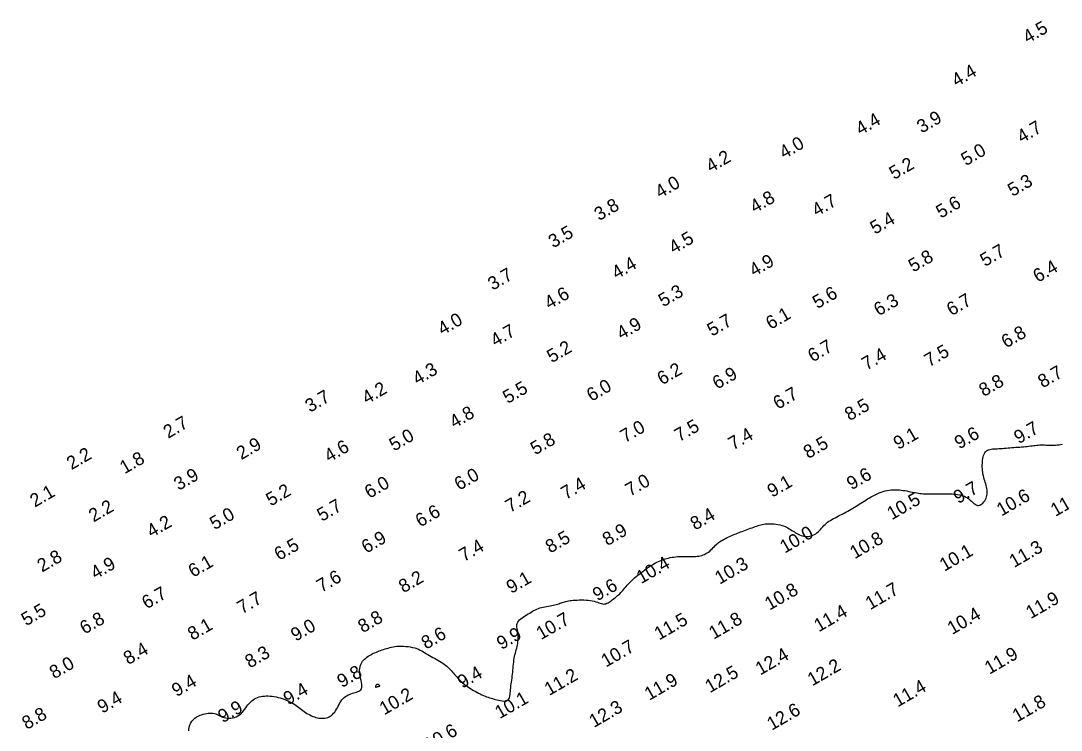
# Model space of a CAD drawing. Extents: x 3024098 to 3056816, y 418252 to 509144.
# Drawn here: x 3030679.9 to 3031072, y 418486.2 to 418753.6 of the extents above; entities that cross this region are included whole.
import ezdxf

# ---------------------------------------------------------------- set-up
doc = ezdxf.new("R2010")
doc.units = 0
doc.layers.add('V-CHAN-CONT-EL10', color=7, linetype='Continuous')
doc.layers.add('V-TOPO-SOUN-0911', color=7, linetype='Continuous')

msp = doc.modelspace()

# ---------------------------------------------------------------- linework, layer by layer
at = {"layer": 'V-CHAN-CONT-EL10'}
msp.add_lwpolyline([(3030743.19, 418485.98), (3030743.24, 418486.63), (3030743.35, 418487.26), (3030743.52, 418487.88), (3030743.75, 418488.48), (3030744.02, 418489.04), (3030744.34, 418489.55), (3030744.7, 418490), (3030745.09, 418490.41), (3030745.51, 418490.77), (3030745.97, 418491.08), (3030746.46, 418491.36), (3030746.98, 418491.61), (3030747.52, 418491.83), (3030748.08, 418492.03), (3030748.67, 418492.21), (3030749.28, 418492.36), (3030749.89, 418492.49), (3030750.51, 418492.58), (3030751.12, 418492.63), (3030751.73, 418492.64), (3030752.31, 418492.6), (3030752.88, 418492.49), (3030753.42, 418492.34), (3030753.94, 418492.13), (3030754.46, 418491.9), (3030754.96, 418491.65), (3030755.48, 418491.4), (3030756.01, 418491.17), (3030756.56, 418490.97), (3030757.14, 418490.82), (3030757.76, 418490.73), (3030758.41, 418490.7), (3030759.07, 418490.74), (3030759.75, 418490.85), (3030760.41, 418491.03), (3030761.07, 418491.27), (3030761.69, 418491.58), (3030762.28, 418491.97), (3030762.82, 418492.42), (3030763.32, 418492.93), (3030763.79, 418493.48), (3030764.24, 418494.06), (3030764.67, 418494.65), (3030765.1, 418495.23), (3030765.53, 418495.8), (3030765.98, 418496.33), (3030766.45, 418496.81), (3030766.94, 418497.25), (3030767.45, 418497.64), (3030767.99, 418497.98), (3030768.55, 418498.27), (3030769.14, 418498.52), (3030769.75, 418498.72), (3030770.39, 418498.88), (3030771.05, 418499), (3030771.73, 418499.08), (3030772.44, 418499.11), (3030773.16, 418499.11), (3030773.9, 418499.07), (3030774.65, 418499), (3030775.41, 418498.89), (3030776.17, 418498.74), (3030776.94, 418498.56), (3030777.71, 418498.36), (3030778.47, 418498.12), (3030779.22, 418497.86), (3030779.95, 418497.58), (3030780.65, 418497.27), (3030781.33, 418496.94), (3030781.97, 418496.6), (3030782.58, 418496.24), (3030783.15, 418495.87), (3030783.69, 418495.5), (3030784.22, 418495.11), (3030784.73, 418494.73), (3030785.23, 418494.35), (3030785.72, 418493.97), (3030786.22, 418493.59), (3030786.73, 418493.23), (3030787.25, 418492.88), (3030787.78, 418492.55), (3030788.32, 418492.24), (3030788.87, 418491.95), (3030789.42, 418491.68), (3030789.98, 418491.43), (3030790.55, 418491.22), (3030791.13, 418491.04), (3030791.72, 418490.89), (3030792.3, 418490.78), (3030792.88, 418490.71), (3030793.45, 418490.68), (3030794.02, 418490.7), (3030794.56, 418490.76), (3030795.1, 418490.86), (3030795.61, 418491.02), (3030796.1, 418491.23), (3030796.56, 418491.49), (3030797.01, 418491.8), (3030797.43, 418492.16), (3030797.83, 418492.57), (3030798.21, 418493.03), (3030798.57, 418493.53), (3030798.91, 418494.08), (3030799.23, 418494.67), (3030799.54, 418495.27), (3030799.86, 418495.88), (3030800.19, 418496.48), (3030800.53, 418497.05), (3030800.9, 418497.6), (3030801.31, 418498.09), (3030801.75, 418498.52), (3030802.23, 418498.89), (3030802.74, 418499.21), (3030803.26, 418499.49), (3030803.81, 418499.72), (3030804.36, 418499.93), (3030804.91, 418500.11), (3030805.45, 418500.27), (3030805.98, 418500.42), (3030806.49, 418500.57), (3030806.96, 418500.73), (3030807.39, 418500.93), (3030807.75, 418501.17), (3030808.06, 418501.47), (3030808.28, 418501.84), (3030808.41, 418502.31), (3030808.44, 418502.87), (3030808.4, 418503.52), (3030808.3, 418504.23), (3030808.16, 418504.99), (3030808, 418505.78), (3030807.85, 418506.57), (3030807.72, 418507.35), (3030807.64, 418508.1), (3030807.63, 418508.81), (3030807.68, 418509.47), (3030807.79, 418510.09), (3030807.95, 418510.66), (3030808.17, 418511.2), (3030808.44, 418511.7), (3030808.75, 418512.17), (3030809.1, 418512.6), (3030809.49, 418513.01), (3030809.91, 418513.39), (3030810.36, 418513.75), (3030810.83, 418514.08), (3030811.32, 418514.39), (3030811.83, 418514.67), (3030812.35, 418514.94), (3030812.87, 418515.2), (3030813.39, 418515.43), (3030813.92, 418515.65), (3030814.44, 418515.86), (3030814.98, 418516.07), (3030815.52, 418516.26), (3030816.06, 418516.45), (3030816.62, 418516.63), (3030817.18, 418516.82), (3030817.75, 418517), (3030818.34, 418517.18), (3030818.95, 418517.35), (3030819.58, 418517.5), (3030820.24, 418517.64), (3030820.93, 418517.75), (3030821.66, 418517.83), (3030822.44, 418517.88), (3030823.25, 418517.9), (3030824.1, 418517.87), (3030824.97, 418517.81), (3030825.85, 418517.71), (3030826.72, 418517.57), (3030827.56, 418517.4), (3030828.37, 418517.2), (3030829.13, 418516.96), (3030829.83, 418516.7), (3030830.48, 418516.4), (3030831.09, 418516.08), (3030831.67, 418515.75), (3030832.24, 418515.4), (3030832.8, 418515.05), (3030833.37, 418514.69), (3030833.95, 418514.34), (3030834.57, 418513.99), (3030835.2, 418513.65), (3030835.85, 418513.31), (3030836.5, 418512.97), (3030837.15, 418512.62), (3030837.78, 418512.27), (3030838.4, 418511.91), (3030838.98, 418511.53), (3030839.53, 418511.13), (3030840.04, 418510.72), (3030840.52, 418510.3), (3030840.98, 418509.87), (3030841.41, 418509.43), (3030841.82, 418508.99), (3030842.22, 418508.54), (3030842.61, 418508.1), (3030842.98, 418507.67), (3030843.36, 418507.24), (3030843.73, 418506.81), (3030844.1, 418506.39), (3030844.48, 418505.98), (3030844.85, 418505.58), (3030845.23, 418505.19), (3030845.62, 418504.8), (3030846.02, 418504.43), (3030846.44, 418504.07), (3030846.87, 418503.71), (3030847.32, 418503.35), (3030847.79, 418503), (3030848.28, 418502.65), (3030848.8, 418502.3), (3030849.35, 418501.94), (3030849.94, 418501.58), (3030850.55, 418501.22), (3030851.18, 418500.87), (3030851.82, 418500.52), (3030852.46, 418500.18), (3030853.1, 418499.86), (3030853.73, 418499.56), (3030854.34, 418499.29), (3030854.92, 418499.04), (3030855.48, 418498.82), (3030856.04, 418498.62), (3030856.58, 418498.43), (3030857.13, 418498.26), (3030857.69, 418498.1), (3030858.26, 418497.94), (3030858.85, 418497.79), (3030859.47, 418497.63), (3030860.11, 418497.48), (3030860.75, 418497.35), (3030861.37, 418497.25), (3030861.95, 418497.2), (3030862.5, 418497.22), (3030862.98, 418497.3), (3030863.38, 418497.48), (3030863.7, 418497.75), (3030863.94, 418498.1), (3030864.11, 418498.54), (3030864.23, 418499.05), (3030864.32, 418499.61), (3030864.38, 418500.22), (3030864.43, 418500.86), (3030864.49, 418501.53), (3030864.56, 418502.22), (3030864.64, 418502.92), (3030864.74, 418503.63), (3030864.84, 418504.35), (3030864.95, 418505.09), (3030865.05, 418505.83), (3030865.15, 418506.59), (3030865.24, 418507.35), (3030865.33, 418508.11), (3030865.4, 418508.88), (3030865.47, 418509.64), (3030865.54, 418510.4), (3030865.61, 418511.15), (3030865.69, 418511.89), (3030865.79, 418512.62), (3030865.9, 418513.32), (3030866.03, 418514), (3030866.17, 418514.66), (3030866.33, 418515.3), (3030866.49, 418515.93), (3030866.65, 418516.55), (3030866.8, 418517.15), (3030866.95, 418517.75), (3030867.08, 418518.34), (3030867.19, 418518.93), (3030867.28, 418519.52), (3030867.35, 418520.1), (3030867.39, 418520.68), (3030867.41, 418521.26), (3030867.4, 418521.82), (3030867.36, 418522.38), (3030867.3, 418522.93), (3030867.21, 418523.47), (3030867.1, 418524), (3030867, 418524.52), (3030866.92, 418525.02), (3030866.88, 418525.52), (3030866.9, 418525.99), (3030867, 418526.46), (3030867.18, 418526.9), (3030867.47, 418527.34), (3030867.85, 418527.75), (3030868.31, 418528.15), (3030868.82, 418528.54), (3030869.38, 418528.92), (3030869.96, 418529.29), (3030870.56, 418529.65), (3030871.14, 418530.01), (3030871.71, 418530.35), (3030872.25, 418530.69), (3030872.79, 418531.02), (3030873.32, 418531.33), (3030873.86, 418531.61), (3030874.41, 418531.88), (3030874.97, 418532.11), (3030875.55, 418532.32), (3030876.17, 418532.49), (3030876.8, 418532.63), (3030877.45, 418532.76), (3030878.1, 418532.86), (3030878.75, 418532.96), (3030879.39, 418533.06), (3030880.01, 418533.16), (3030880.6, 418533.28), (3030881.15, 418533.41), (3030881.67, 418533.55), (3030882.17, 418533.71), (3030882.64, 418533.88), (3030883.1, 418534.04), (3030883.55, 418534.21), (3030884, 418534.37), (3030884.44, 418534.52), (3030884.9, 418534.65), (3030885.36, 418534.77), (3030885.85, 418534.88), (3030886.37, 418534.98), (3030886.92, 418535.06), (3030887.51, 418535.13), (3030888.15, 418535.19), (3030888.85, 418535.24), (3030889.6, 418535.28), (3030890.4, 418535.3), (3030891.24, 418535.31), (3030892.08, 418535.29), (3030892.93, 418535.26), (3030893.76, 418535.19), (3030894.56, 418535.1), (3030895.31, 418534.97), (3030896, 418534.81), (3030896.64, 418534.62), (3030897.22, 418534.42), (3030897.77, 418534.23), (3030898.27, 418534.05), (3030898.74, 418533.91), (3030899.19, 418533.81), (3030899.62, 418533.77), (3030900.04, 418533.79), (3030900.44, 418533.89), (3030900.84, 418534.04), (3030901.24, 418534.23), (3030901.63, 418534.47), (3030902.02, 418534.73), (3030902.42, 418535.01), (3030902.81, 418535.31), (3030903.21, 418535.62), (3030903.62, 418535.93), (3030904.02, 418536.25), (3030904.43, 418536.58), (3030904.84, 418536.92), (3030905.24, 418537.28), (3030905.64, 418537.66), (3030906.04, 418538.06), (3030906.42, 418538.48), (3030906.81, 418538.92), (3030907.2, 418539.39), (3030907.61, 418539.87), (3030908.03, 418540.36), (3030908.48, 418540.88), (3030908.95, 418541.4), (3030909.47, 418541.93), (3030910.02, 418542.48), (3030910.61, 418543.03), (3030911.23, 418543.58), (3030911.87, 418544.12), (3030912.51, 418544.66), (3030913.17, 418545.19), (3030913.81, 418545.69), (3030914.44, 418546.18), (3030915.06, 418546.64), (3030915.66, 418547.08), (3030916.24, 418547.49), (3030916.82, 418547.88), (3030917.39, 418548.25), (3030917.95, 418548.6), (3030918.52, 418548.92), (3030919.1, 418549.24), (3030919.68, 418549.53), (3030920.27, 418549.81), (3030920.87, 418550.08), (3030921.48, 418550.32), (3030922.11, 418550.55), (3030922.74, 418550.75), (3030923.38, 418550.94), (3030924.04, 418551.1), (3030924.7, 418551.25), (3030925.38, 418551.37), (3030926.06, 418551.47), (3030926.74, 418551.55), (3030927.44, 418551.62), (3030928.13, 418551.67), (3030928.83, 418551.7), (3030929.52, 418551.71), (3030930.21, 418551.71), (3030930.9, 418551.7), (3030931.57, 418551.68), (3030932.24, 418551.67), (3030932.9, 418551.66), (3030933.55, 418551.67), (3030934.19, 418551.7), (3030934.8, 418551.75), (3030935.4, 418551.83), (3030935.98, 418551.95), (3030936.55, 418552.09), (3030937.1, 418552.27), (3030937.63, 418552.49), (3030938.14, 418552.75), (3030938.63, 418553.04), (3030939.11, 418553.37), (3030939.57, 418553.75), (3030940.01, 418554.16), (3030940.45, 418554.59), (3030940.89, 418555.03), (3030941.34, 418555.48), (3030941.79, 418555.93), (3030942.26, 418556.37), (3030942.76, 418556.79), (3030943.28, 418557.18), (3030943.82, 418557.55), (3030944.39, 418557.89), (3030944.96, 418558.21), (3030945.54, 418558.51), (3030946.13, 418558.8), (3030946.71, 418559.06), (3030947.29, 418559.32), (3030947.85, 418559.57), (3030948.4, 418559.81), (3030948.96, 418560.04), (3030949.51, 418560.27), (3030950.06, 418560.49), (3030950.63, 418560.71), (3030951.2, 418560.94), (3030951.8, 418561.16), (3030952.41, 418561.39), (3030953.04, 418561.62), (3030953.67, 418561.86), (3030954.31, 418562.09), (3030954.94, 418562.32), (3030955.56, 418562.54), (3030956.16, 418562.75), (3030956.73, 418562.96), (3030957.28, 418563.15), (3030957.8, 418563.33), (3030958.31, 418563.49), (3030958.83, 418563.64), (3030959.35, 418563.77), (3030959.89, 418563.87), (3030960.46, 418563.95), (3030961.07, 418564.01), (3030961.73, 418564.03), (3030962.43, 418564.03), (3030963.15, 418564), (3030963.89, 418563.93), (3030964.64, 418563.84), (3030965.37, 418563.73), (3030966.08, 418563.58), (3030966.75, 418563.4), (3030967.38, 418563.19), (3030967.97, 418562.96), (3030968.52, 418562.71), (3030969.04, 418562.43), (3030969.55, 418562.15), (3030970.03, 418561.85), (3030970.51, 418561.54), (3030970.98, 418561.23), (3030971.46, 418560.93), (3030971.94, 418560.62), (3030972.43, 418560.34), (3030972.93, 418560.07), (3030973.44, 418559.82), (3030973.96, 418559.61), (3030974.49, 418559.44), (3030975.04, 418559.31), (3030975.6, 418559.23), (3030976.18, 418559.21), (3030976.76, 418559.24), (3030977.33, 418559.33), (3030977.9, 418559.46), (3030978.46, 418559.66), (3030978.99, 418559.91), (3030979.5, 418560.21), (3030979.98, 418560.57), (3030980.44, 418560.98), (3030980.87, 418561.42), (3030981.29, 418561.89), (3030981.71, 418562.36), (3030982.14, 418562.84), (3030982.57, 418563.31), (3030983.02, 418563.76), (3030983.49, 418564.18), (3030983.98, 418564.58), (3030984.5, 418564.95), (3030985.05, 418565.3), (3030985.62, 418565.65), (3030986.21, 418565.98), (3030986.83, 418566.31), (3030987.47, 418566.65), (3030988.13, 418566.99), (3030988.81, 418567.34), (3030989.51, 418567.69), (3030990.21, 418568.05), (3030990.9, 418568.41), (3030991.59, 418568.77), (3030992.27, 418569.13), (3030992.92, 418569.5), (3030993.55, 418569.86), (3030994.16, 418570.23), (3030994.75, 418570.6), (3030995.34, 418570.97), (3030995.93, 418571.35), (3030996.52, 418571.74), (3030997.12, 418572.13), (3030997.74, 418572.54), (3030998.38, 418572.95), (3030999.05, 418573.37), (3030999.73, 418573.79), (3031000.44, 418574.2), (3031001.16, 418574.59), (3031001.89, 418574.97), (3031002.64, 418575.32), (3031003.39, 418575.64), (3031004.15, 418575.93), (3031004.92, 418576.17), (3031005.69, 418576.38), (3031006.46, 418576.55), (3031007.23, 418576.69), (3031008, 418576.78), (3031008.77, 418576.84), (3031009.53, 418576.86), (3031010.28, 418576.84), (3031011.03, 418576.79), (3031011.76, 418576.71), (3031012.48, 418576.61), (3031013.19, 418576.5), (3031013.88, 418576.37), (3031014.55, 418576.24), (3031015.2, 418576.1), (3031015.82, 418575.98), (3031016.43, 418575.85), (3031017.02, 418575.74), (3031017.61, 418575.63), (3031018.2, 418575.54), (3031018.8, 418575.46), (3031019.41, 418575.39), (3031020.03, 418575.33), (3031020.69, 418575.29), (3031021.36, 418575.26), (3031022.05, 418575.25), (3031022.76, 418575.24), (3031023.48, 418575.24), (3031024.21, 418575.25), (3031024.96, 418575.27), (3031025.7, 418575.28), (3031026.45, 418575.29), (3031027.2, 418575.3), (3031027.95, 418575.31), (3031028.69, 418575.31), (3031029.43, 418575.3), (3031030.16, 418575.28), (3031030.88, 418575.25), (3031031.59, 418575.21), (3031032.29, 418575.14), (3031032.98, 418575.05), (3031033.64, 418574.94), (3031034.29, 418574.79), (3031034.92, 418574.6), (3031035.52, 418574.37), (3031036.11, 418574.1), (3031036.67, 418573.76), (3031037.2, 418573.37), (3031037.71, 418572.95), (3031038.2, 418572.51), (3031038.67, 418572.08), (3031039.13, 418571.69), (3031039.58, 418571.35), (3031040.03, 418571.1), (3031040.47, 418570.96), (3031040.91, 418570.93), (3031041.34, 418571.03), (3031041.77, 418571.22), (3031042.17, 418571.49), (3031042.55, 418571.84), (3031042.9, 418572.25), (3031043.21, 418572.69), (3031043.48, 418573.16), (3031043.7, 418573.64), (3031043.87, 418574.14), (3031044, 418574.64), (3031044.08, 418575.16), (3031044.12, 418575.68), (3031044.12, 418576.22), (3031044.08, 418576.77), (3031043.99, 418577.32), (3031043.88, 418577.89), (3031043.73, 418578.46), (3031043.56, 418579.05), (3031043.38, 418579.64), (3031043.19, 418580.25), (3031043.01, 418580.86), (3031042.83, 418581.49), (3031042.68, 418582.13), (3031042.55, 418582.78), (3031042.44, 418583.44), (3031042.36, 418584.1), (3031042.31, 418584.76), (3031042.28, 418585.43), (3031042.28, 418586.09), (3031042.3, 418586.74), (3031042.34, 418587.39), (3031042.41, 418588.02), (3031042.51, 418588.64), (3031042.63, 418589.22), (3031042.79, 418589.77), (3031042.99, 418590.28), (3031043.23, 418590.73), (3031043.51, 418591.13), (3031043.84, 418591.46), (3031044.22, 418591.71), (3031044.64, 418591.9), (3031045.11, 418592.04), (3031045.61, 418592.14), (3031046.15, 418592.2), (3031046.72, 418592.24), (3031047.32, 418592.28), (3031047.94, 418592.31), (3031048.58, 418592.35), (3031049.23, 418592.39), (3031049.9, 418592.45), (3031050.59, 418592.5), (3031051.29, 418592.56), (3031052, 418592.62), (3031052.72, 418592.68), (3031053.45, 418592.74), (3031054.19, 418592.8), (3031054.93, 418592.85), (3031055.66, 418592.9), (3031056.4, 418592.94), (3031057.12, 418593), (3031057.83, 418593.05), (3031058.52, 418593.11), (3031059.19, 418593.18), (3031059.84, 418593.26), (3031060.46, 418593.34), (3031061.07, 418593.42), (3031061.66, 418593.51), (3031062.24, 418593.58), (3031062.81, 418593.65), (3031063.38, 418593.7), (3031063.94, 418593.73), (3031064.52, 418593.74), (3031065.09, 418593.73), (3031065.67, 418593.72), (3031066.25, 418593.69), (3031066.84, 418593.67), (3031067.44, 418593.65), (3031068.04, 418593.63), (3031068.65, 418593.63), (3031069.27, 418593.65), (3031069.9, 418593.68), (3031070.54, 418593.74), (3031071.18, 418593.81), (3031071.83, 418593.89), (3031072.48, 418593.99)], dxfattribs=at)
msp.add_lwpolyline([(3030814.79, 418502.75), (3030814.91, 418502.77), (3030815.01, 418502.79), (3030815.09, 418502.81), (3030815.16, 418502.83), (3030815.21, 418502.85), (3030815.24, 418502.88), (3030815.25, 418502.92), (3030815.22, 418502.96), (3030815.18, 418503.02), (3030815.12, 418503.08), (3030815.04, 418503.14), (3030814.95, 418503.2), (3030814.86, 418503.26), (3030814.77, 418503.32), (3030814.68, 418503.37), (3030814.59, 418503.41), (3030814.52, 418503.44), (3030814.44, 418503.46), (3030814.37, 418503.47), (3030814.31, 418503.47), (3030814.24, 418503.46), (3030814.17, 418503.44), (3030814.1, 418503.4), (3030814.04, 418503.36), (3030813.96, 418503.3), (3030813.9, 418503.23), (3030813.83, 418503.16), (3030813.76, 418503.09), (3030813.7, 418503.01), (3030813.65, 418502.93), (3030813.61, 418502.85), (3030813.57, 418502.77), (3030813.55, 418502.7), (3030813.54, 418502.63), (3030813.54, 418502.57), (3030813.55, 418502.52), (3030813.59, 418502.49), (3030813.64, 418502.46), (3030813.7, 418502.45), (3030813.79, 418502.46), (3030813.89, 418502.48), (3030814.01, 418502.51), (3030814.14, 418502.55), (3030814.27, 418502.6), (3030814.4, 418502.64), (3030814.54, 418502.68), (3030814.67, 418502.72)], close=True, dxfattribs=at)

# ---------------------------------------------------------------- texts
at = {"layer": 'V-TOPO-SOUN-0911'}
for s, p in [('4.5', (3031059.4, 418744.9)), ('4.4', (3031032.57, 418728.59)), ('4.4', (3030996.38, 418710.32)), ('3.9', (3031019.45, 418711.07)), ('4.7', (3031057.18, 418707.33)), ('4.0', (3030967.59, 418701.39)), ('5.0', (3031036.1, 418698.77)), ('4.2', (3030939.95, 418696.24)), ('5.2', (3031009.01, 418693.58)), ('4.0', (3030920.81, 418686.53)), ('5.3', (3031053.67, 418687.19)), ('4.8', (3030956.55, 418680.95)), ('3.8', (3030897.86, 418678.07)), ('4.7', (3030979.88, 418679.67)), ('5.6', (3031026.66, 418678.99)), ('5.4', (3031001.83, 418672.95)), ('3.5', (3030880.59, 418667.8)), ('4.5', (3030925.97, 418665.6)), ('5.8', (3031016.26, 418658.68)), ('5.7', (3031043.3, 418660.78)), ('4.4', (3030904.45, 418656.05)), ('4.9', (3030956.26, 418657.04)), ('6.4', (3031063.21, 418654.8)), ('3.7', (3030857.77, 418651.82)), ('5.3', (3030922.04, 418645.58)), ('4.6', (3030879.09, 418644.7)), ('5.6', (3030980.14, 418644.9)), ('6.3', (3031003.21, 418642.17)), ('6.7', (3031030.67, 418642.21)), ('4.0', (3030838.85, 418634.92)), ('5.7', (3030940.41, 418634.5)), ('6.1', (3030962.51, 418637.07)), ('4.7', (3030858.75, 418630.59)), ('4.9', (3030906.29, 418633.25)), ('6.8', (3031051.27, 418630.07)), ('5.2', (3030880.01, 418624.49)), ('6.7', (3030978.34, 418624.78)), ('7.5', (3031022.26, 418622.98)), ('7.4', (3030998.65, 418621.7)), ('4.3', (3030829.39, 418616.19)), ('6.2', (3030921.58, 418616.16)), ('6.9', (3030942.38, 418614.52)), ('8.7', (3031065.05, 418615.01)), ('8.8', (3031042.84, 418611.76)), ('4.2', (3030810.33, 418608.94)), ('5.5', (3030863.4, 418609.13)), ('6.0', (3030894.99, 418609.92)), ('6.7', (3030965.25, 418606.94)), ('3.7', (3030788.9, 418605.82)), ('8.5', (3030992.24, 418602.64)), ('4.8', (3030843.3, 418599.82)), ('2.7', (3030735.46, 418596.01)), ('7.5', (3030928.07, 418594.76)), ('5.0', (3030820.58, 418591.22)), ('7.0', (3030907.65, 418594.4)), ('7.4', (3030948.38, 418591.62)), ('9.1', (3031010.6, 418591.79)), ('9.6', (3031033.62, 418591.98)), ('9.7', (3031056.03, 418593.98)), ('2.9', (3030763.02, 418587.97)), ('4.6', (3030796.09, 418587.03)), ('5.8', (3030873.81, 418589.78)), ('8.5', (3030976.69, 418588.37)), ('2.2', (3030699.01, 418584.2)), ('1.8', (3030719.02, 418582.63)), ('3.9', (3030739.43, 418576.39)), ('6.0', (3030845.12, 418576.42)), ('9.6', (3030993, 418576.59)), ('6.0', (3030811.3, 418573.37)), ('7.4', (3030885.33, 418572.98)), ('7.0', (3030909.52, 418574.16)), ('9.1', (3030963.06, 418573.78)), ('9.7', (3031033.23, 418571.41)), ('2.1', (3030685.18, 418570.07)), ('5.2', (3030774.14, 418570.49)), ('7.2', (3030864.33, 418568.03)), ('10.5 ', (3031008.18, 418565.3)), ('10.6 ', (3031049.5, 418566.71)), ('11.3 ', (3031069.84, 418566.58)), ('2.2', (3030707.34, 418564.48)), ('5.7', (3030793.37, 418564.71)), ('5.0', (3030752.93, 418561.56)), ('6.6', (3030830.47, 418562.59)), ('8.4', (3030934.05, 418561.43)), ('4.2', (3030729.19, 418558.64)), ('8.9', (3030900.94, 418555.53)), ('6.9', (3030810.13, 418552.7)), ('8.5', (3030879.44, 418552.77)), ('10.0 ', (3030967.82, 418552.73)), ('10.8 ', (3030994.19, 418550.6)), ('6.5', (3030777.25, 418549.98)), ('7.4', (3030846.91, 418549.56)), ('10.1 ', (3031027.99, 418545.92)), ('11.3 ', (3031054.26, 418547.32)), ('2.8', (3030687.92, 418545.59)), ('4.9', (3030708.06, 418542.93)), ('6.1', (3030744.86, 418543.63)), ('10.4 ', (3030913.74, 418541.25)), ('10.3 ', (3030943.3, 418541.02)), ('7.6', (3030793.2, 418537.95)), ('8.2', (3030824.14, 418537.78)), ('9.1', (3030864.74, 418537.53)), ('6.7', (3030727.35, 418531.71)), ('9.6', (3030897.23, 418534.73)), ('10.8 ', (3030962.1, 418531.24)), ('11.7 ', (3031000.03, 418531.41)), ('7.7', (3030763.28, 418529.84)), ('11.9 ', (3031060.52, 418527.99)), ('5.5', (3030681.94, 418525.34)), ('11.4 ', (3030980.67, 418523.07)), ('10.4 ', (3031030.93, 418522.06)), ('6.8', (3030703.96, 418522.19)), ('8.8', (3030808.79, 418522.72)), ('10.7 ', (3030875.98, 418520.12)), ('11.5 ', (3030920.49, 418519.99)), ('11.8 ', (3030941.04, 418520.28)), ('8.1', (3030744.63, 418519.88)), ('9.0', (3030783.51, 418519.53)), ('8.6', (3030832.67, 418516.52)), ('9.9', (3030861.08, 418516.39)), ('8.4', (3030720.43, 418510.71)), ('8.3', (3030766.23, 418509.43)), ('10.7 ', (3030900.45, 418509.78)), ('12.4 ', (3030958.59, 418506.77)), ('11.9 ', (3031044.97, 418507.09)), ('8.0', (3030692.53, 418505.36)), ('12.2 ', (3030978.21, 418502.7)), ('9.8', (3030800.94, 418502.05)), ('9.4', (3030846.32, 418501.79)), ('11.2 ', (3030879.06, 418499.06)), ('12.5 ', (3030939.62, 418500.11)), ('9.4', (3030738.61, 418498.64)), ('11.9 ', (3030916.76, 418497.25)), ('11.4 ', (3031010.39, 418494.76)), ('9.4', (3030780.67, 418495.52)), ('10.2 ', (3030816.89, 418491.77)), ('9.4', (3030710.59, 418492.37)), ('9.9', (3030756.03, 418488.79)), ('10.1 ', (3030860.41, 418490.34)), ('12.3 ', (3030895.92, 418487.02)), ('11.8 ', (3031055.44, 418489.08)), ('8.8', (3030682.18, 418486.27)), ('12.6 ', (3030962.95, 418485.97)), ('10.6 ', (3030833.69, 418478.16))]:
    msp.add_text(s, height=5, rotation=30, dxfattribs=at).set_placement(p)

doc.saveas('drawing.dxf')
